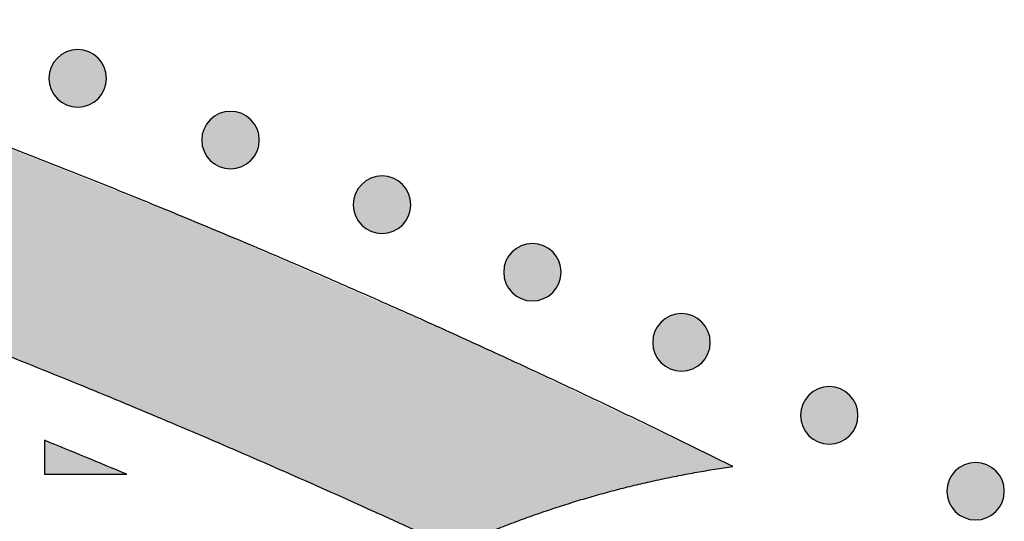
# Model space of a CAD drawing. Header units: millimetres. Extents: x -3873 to -97, y 912 to 4165.
# Tile 402 of 725: x -3133 to -3072, y 1936 to 1967. Entities that reach past the tile are written whole.
import ezdxf

# ---------------------------------------------------------------- set-up
doc = ezdxf.new("R2010")
doc.units = ezdxf.units.MM
doc.layers.add('pattern', color=7, linetype='Continuous', true_color=0x000000)

msp = doc.modelspace()

# ---------------------------------------------------------------- hatches: boundary and pattern name
at = {"layer": 'pattern'}
for points in [[(-3155.394, 1967.139), (-3154.694, 1966.285), (-3154.015, 1965.41), (-3153.359, 1964.515), (-3152.726, 1963.601), (-3152.117, 1962.669), (-3151.533, 1961.719), (-3150.974, 1960.754), (-3150.442, 1959.772), (-3149.936, 1958.777), (-3149.457, 1957.769), (-3149.006, 1956.749), (-3148.583, 1955.718), (-3148.189, 1954.677), (-3147.823, 1953.628), (-3147.487, 1952.571), (-3147.18, 1951.509), (-3136.852, 1947.593), (-3126.607, 1943.46), (-3116.451, 1939.113), (-3106.391, 1934.554), (-3105.363, 1935.01), (-3104.326, 1935.447), (-3103.281, 1935.866), (-3102.227, 1936.267), (-3101.166, 1936.649), (-3100.097, 1937.012), (-3099.022, 1937.356), (-3097.94, 1937.68), (-3096.853, 1937.985), (-3095.761, 1938.27), (-3094.664, 1938.536), (-3093.563, 1938.781), (-3092.458, 1939.007), (-3091.351, 1939.212), (-3090.241, 1939.398), (-3089.129, 1939.563), (-3105.336, 1947.281), (-3121.801, 1954.458), (-3138.496, 1961.08)], [(-3130.789, 1964.774), (-3130.76, 1964.802), (-3130.731, 1964.829), (-3130.701, 1964.856), (-3130.671, 1964.882), (-3130.639, 1964.908), (-3130.607, 1964.933), (-3130.573, 1964.958), (-3130.539, 1964.982), (-3130.504, 1965.005), (-3130.468, 1965.028), (-3130.432, 1965.05), (-3130.395, 1965.071), (-3130.357, 1965.091), (-3130.318, 1965.111), (-3130.278, 1965.13), (-3130.238, 1965.148), (-3130.198, 1965.165), (-3130.156, 1965.181), (-3130.114, 1965.196), (-3130.072, 1965.21), (-3130.029, 1965.223), (-3129.985, 1965.235), (-3129.941, 1965.246), (-3129.897, 1965.256), (-3129.852, 1965.264), (-3129.807, 1965.272), (-3129.762, 1965.278), (-3129.717, 1965.284), (-3129.671, 1965.288), (-3129.625, 1965.291), (-3129.579, 1965.292), (-3129.533, 1965.293), (-3129.488, 1965.292), (-3129.442, 1965.29), (-3129.396, 1965.287), (-3129.35, 1965.283), (-3129.305, 1965.278), (-3129.26, 1965.271), (-3129.215, 1965.264), (-3129.17, 1965.255), (-3129.126, 1965.245), (-3129.082, 1965.234), (-3129.038, 1965.222), (-3128.995, 1965.209), (-3128.953, 1965.195), (-3128.911, 1965.18), (-3128.87, 1965.163), (-3128.829, 1965.146), (-3128.789, 1965.128), (-3128.749, 1965.109), (-3128.711, 1965.09), (-3128.673, 1965.069), (-3128.635, 1965.048), (-3128.599, 1965.026), (-3128.563, 1965.003), (-3128.528, 1964.98), (-3128.494, 1964.956), (-3128.461, 1964.931), (-3128.429, 1964.906), (-3128.397, 1964.88), (-3128.366, 1964.854), (-3128.336, 1964.827), (-3128.307, 1964.8), (-3128.279, 1964.772), (-3128.252, 1964.744), (-3128.225, 1964.715), (-3128.198, 1964.685), (-3128.172, 1964.654), (-3128.146, 1964.623), (-3128.121, 1964.59), (-3128.096, 1964.557), (-3128.072, 1964.523), (-3128.049, 1964.488), (-3128.026, 1964.452), (-3128.004, 1964.415), (-3127.983, 1964.378), (-3127.962, 1964.34), (-3127.943, 1964.301), (-3127.924, 1964.262), (-3127.906, 1964.222), (-3127.889, 1964.181), (-3127.873, 1964.14), (-3127.858, 1964.098), (-3127.844, 1964.055), (-3127.831, 1964.012), (-3127.819, 1963.969), (-3127.808, 1963.925), (-3127.798, 1963.881), (-3127.789, 1963.836), (-3127.782, 1963.791), (-3127.775, 1963.746), (-3127.77, 1963.7), (-3127.766, 1963.655), (-3127.763, 1963.609), (-3127.761, 1963.563), (-3127.761, 1963.517), (-3127.761, 1963.471), (-3127.763, 1963.425), (-3127.766, 1963.379), (-3127.77, 1963.334), (-3127.776, 1963.288), (-3127.782, 1963.243), (-3127.79, 1963.198), (-3127.799, 1963.153), (-3127.809, 1963.109), (-3127.82, 1963.065), (-3127.832, 1963.022), (-3127.845, 1962.979), (-3127.859, 1962.936), (-3127.874, 1962.894), (-3127.89, 1962.853), (-3127.907, 1962.812), (-3127.925, 1962.772), (-3127.944, 1962.733), (-3127.964, 1962.694), (-3127.985, 1962.656), (-3128.006, 1962.619), (-3128.028, 1962.582), (-3128.051, 1962.547), (-3128.074, 1962.512), (-3128.098, 1962.478), (-3128.123, 1962.445), (-3128.148, 1962.412), (-3128.174, 1962.381), (-3128.2, 1962.35), (-3128.227, 1962.32), (-3128.254, 1962.291), (-3128.282, 1962.263), (-3128.31, 1962.235), (-3128.339, 1962.208), (-3128.369, 1962.181), (-3128.4, 1962.155), (-3128.431, 1962.13), (-3128.464, 1962.104), (-3128.497, 1962.08), (-3128.531, 1962.056), (-3128.566, 1962.032), (-3128.602, 1962.01), (-3128.638, 1961.988), (-3128.676, 1961.966), (-3128.714, 1961.946), (-3128.752, 1961.926), (-3128.792, 1961.907), (-3128.832, 1961.89), (-3128.873, 1961.873), (-3128.914, 1961.857), (-3128.956, 1961.841), (-3128.999, 1961.827), (-3129.042, 1961.814), (-3129.085, 1961.802), (-3129.129, 1961.791), (-3129.173, 1961.782), (-3129.218, 1961.773), (-3129.263, 1961.765), (-3129.308, 1961.759), (-3129.354, 1961.754), (-3129.399, 1961.75), (-3129.445, 1961.747), (-3129.491, 1961.745), (-3129.537, 1961.744), (-3129.583, 1961.745), (-3129.629, 1961.747), (-3129.674, 1961.75), (-3129.72, 1961.754), (-3129.766, 1961.759), (-3129.811, 1961.766), (-3129.856, 1961.774), (-3129.9, 1961.782), (-3129.945, 1961.792), (-3129.989, 1961.803), (-3130.032, 1961.815), (-3130.075, 1961.828), (-3130.117, 1961.843), (-3130.159, 1961.858), (-3130.201, 1961.874), (-3130.241, 1961.891), (-3130.281, 1961.909), (-3130.321, 1961.928), (-3130.36, 1961.947), (-3130.398, 1961.968), (-3130.435, 1961.989), (-3130.471, 1962.011), (-3130.507, 1962.034), (-3130.542, 1962.058), (-3130.576, 1962.082), (-3130.609, 1962.106), (-3130.642, 1962.132), (-3130.673, 1962.157), (-3130.704, 1962.184), (-3130.734, 1962.21), (-3130.763, 1962.238), (-3130.791, 1962.265), (-3130.818, 1962.293), (-3130.846, 1962.322), (-3130.872, 1962.352), (-3130.898, 1962.383), (-3130.924, 1962.415), (-3130.949, 1962.447), (-3130.974, 1962.481), (-3130.998, 1962.515), (-3131.021, 1962.55), (-3131.044, 1962.585), (-3131.066, 1962.622), (-3131.087, 1962.659), (-3131.108, 1962.697), (-3131.127, 1962.736), (-3131.146, 1962.775), (-3131.164, 1962.815), (-3131.181, 1962.856), (-3131.197, 1962.898), (-3131.212, 1962.94), (-3131.226, 1962.982), (-3131.239, 1963.025), (-3131.251, 1963.068), (-3131.262, 1963.112), (-3131.272, 1963.157), (-3131.281, 1963.201), (-3131.288, 1963.246), (-3131.295, 1963.292), (-3131.3, 1963.337), (-3131.304, 1963.383), (-3131.307, 1963.429), (-3131.309, 1963.474), (-3131.309, 1963.52), (-3131.309, 1963.566), (-3131.307, 1963.612), (-3131.304, 1963.658), (-3131.3, 1963.704), (-3131.294, 1963.749), (-3131.288, 1963.794), (-3131.28, 1963.839), (-3131.271, 1963.884), (-3131.262, 1963.928), (-3131.251, 1963.972), (-3131.238, 1964.015), (-3131.225, 1964.058), (-3131.211, 1964.101), (-3131.196, 1964.143), (-3131.18, 1964.184), (-3131.163, 1964.225), (-3131.145, 1964.265), (-3131.126, 1964.304), (-3131.106, 1964.343), (-3131.086, 1964.381), (-3131.064, 1964.418), (-3131.042, 1964.455), (-3131.02, 1964.491), (-3130.996, 1964.525), (-3130.972, 1964.559), (-3130.947, 1964.593), (-3130.922, 1964.625), (-3130.896, 1964.657), (-3130.87, 1964.687), (-3130.843, 1964.717), (-3130.816, 1964.746)], [(-3121.367, 1960.963), (-3121.339, 1960.99), (-3121.31, 1961.017), (-3121.28, 1961.044), (-3121.249, 1961.07), (-3121.217, 1961.096), (-3121.185, 1961.121), (-3121.152, 1961.146), (-3121.117, 1961.17), (-3121.083, 1961.193), (-3121.047, 1961.216), (-3121.01, 1961.238), (-3120.973, 1961.259), (-3120.935, 1961.28), (-3120.896, 1961.299), (-3120.857, 1961.318), (-3120.817, 1961.336), (-3120.776, 1961.353), (-3120.735, 1961.369), (-3120.693, 1961.384), (-3120.65, 1961.398), (-3120.607, 1961.411), (-3120.564, 1961.423), (-3120.52, 1961.434), (-3120.475, 1961.444), (-3120.431, 1961.453), (-3120.386, 1961.46), (-3120.34, 1961.467), (-3120.295, 1961.472), (-3120.249, 1961.476), (-3120.204, 1961.479), (-3120.158, 1961.481), (-3120.112, 1961.481), (-3120.066, 1961.481), (-3120.02, 1961.479), (-3119.974, 1961.476), (-3119.929, 1961.471), (-3119.883, 1961.466), (-3119.838, 1961.46), (-3119.793, 1961.452), (-3119.748, 1961.443), (-3119.704, 1961.433), (-3119.66, 1961.422), (-3119.617, 1961.41), (-3119.574, 1961.397), (-3119.531, 1961.383), (-3119.489, 1961.368), (-3119.448, 1961.352), (-3119.407, 1961.335), (-3119.367, 1961.317), (-3119.328, 1961.298), (-3119.289, 1961.278), (-3119.251, 1961.257), (-3119.214, 1961.236), (-3119.177, 1961.214), (-3119.142, 1961.191), (-3119.107, 1961.168), (-3119.073, 1961.144), (-3119.039, 1961.119), (-3119.007, 1961.094), (-3118.975, 1961.068), (-3118.945, 1961.042), (-3118.915, 1961.015), (-3118.886, 1960.988), (-3118.858, 1960.96), (-3118.83, 1960.932), (-3118.803, 1960.903), (-3118.776, 1960.873), (-3118.75, 1960.842), (-3118.724, 1960.811), (-3118.699, 1960.778), (-3118.675, 1960.745), (-3118.651, 1960.711), (-3118.627, 1960.676), (-3118.604, 1960.64), (-3118.582, 1960.604), (-3118.561, 1960.566), (-3118.541, 1960.528), (-3118.521, 1960.49), (-3118.502, 1960.45), (-3118.484, 1960.41), (-3118.467, 1960.369), (-3118.451, 1960.328), (-3118.436, 1960.286), (-3118.422, 1960.243), (-3118.409, 1960.2), (-3118.397, 1960.157), (-3118.386, 1960.113), (-3118.376, 1960.069), (-3118.368, 1960.024), (-3118.36, 1959.979), (-3118.354, 1959.934), (-3118.348, 1959.888), (-3118.344, 1959.843), (-3118.341, 1959.797), (-3118.34, 1959.751), (-3118.339, 1959.705), (-3118.34, 1959.659), (-3118.342, 1959.613), (-3118.345, 1959.568), (-3118.349, 1959.522), (-3118.354, 1959.476), (-3118.361, 1959.431), (-3118.368, 1959.386), (-3118.377, 1959.342), (-3118.387, 1959.297), (-3118.398, 1959.253), (-3118.41, 1959.21), (-3118.423, 1959.167), (-3118.437, 1959.125), (-3118.453, 1959.083), (-3118.469, 1959.041), (-3118.486, 1959.001), (-3118.504, 1958.96), (-3118.523, 1958.921), (-3118.542, 1958.882), (-3118.563, 1958.844), (-3118.584, 1958.807), (-3118.606, 1958.771), (-3118.629, 1958.735), (-3118.652, 1958.7), (-3118.677, 1958.666), (-3118.701, 1958.633), (-3118.726, 1958.6), (-3118.752, 1958.569), (-3118.779, 1958.538), (-3118.805, 1958.508), (-3118.832, 1958.479), (-3118.86, 1958.451), (-3118.888, 1958.423), (-3118.917, 1958.396), (-3118.947, 1958.37), (-3118.978, 1958.343), (-3119.01, 1958.318), (-3119.042, 1958.293), (-3119.075, 1958.268), (-3119.109, 1958.244), (-3119.144, 1958.221), (-3119.18, 1958.198), (-3119.217, 1958.176), (-3119.254, 1958.155), (-3119.292, 1958.134), (-3119.331, 1958.114), (-3119.37, 1958.096), (-3119.41, 1958.078), (-3119.451, 1958.061), (-3119.492, 1958.045), (-3119.534, 1958.03), (-3119.577, 1958.016), (-3119.62, 1958.003), (-3119.663, 1957.991), (-3119.707, 1957.98), (-3119.752, 1957.97), (-3119.796, 1957.961), (-3119.841, 1957.954), (-3119.886, 1957.947), (-3119.932, 1957.942), (-3119.978, 1957.938), (-3120.023, 1957.935), (-3120.069, 1957.933), (-3120.115, 1957.933), (-3120.161, 1957.933), (-3120.207, 1957.935), (-3120.253, 1957.938), (-3120.298, 1957.942), (-3120.344, 1957.948), (-3120.389, 1957.954), (-3120.434, 1957.962), (-3120.479, 1957.971), (-3120.523, 1957.98), (-3120.567, 1957.991), (-3120.61, 1958.004), (-3120.653, 1958.017), (-3120.696, 1958.031), (-3120.738, 1958.046), (-3120.779, 1958.062), (-3120.82, 1958.079), (-3120.86, 1958.097), (-3120.899, 1958.116), (-3120.938, 1958.136), (-3120.976, 1958.156), (-3121.013, 1958.178), (-3121.05, 1958.2), (-3121.085, 1958.222), (-3121.12, 1958.246), (-3121.154, 1958.27), (-3121.188, 1958.295), (-3121.22, 1958.32), (-3121.252, 1958.346), (-3121.282, 1958.372), (-3121.312, 1958.399), (-3121.341, 1958.426), (-3121.369, 1958.453), (-3121.397, 1958.482), (-3121.424, 1958.511), (-3121.451, 1958.541), (-3121.477, 1958.571), (-3121.503, 1958.603), (-3121.528, 1958.635), (-3121.552, 1958.669), (-3121.576, 1958.703), (-3121.6, 1958.738), (-3121.622, 1958.774), (-3121.644, 1958.81), (-3121.666, 1958.847), (-3121.686, 1958.885), (-3121.706, 1958.924), (-3121.725, 1958.964), (-3121.742, 1959.004), (-3121.759, 1959.044), (-3121.776, 1959.086), (-3121.791, 1959.128), (-3121.805, 1959.17), (-3121.818, 1959.213), (-3121.83, 1959.257), (-3121.841, 1959.301), (-3121.85, 1959.345), (-3121.859, 1959.39), (-3121.867, 1959.435), (-3121.873, 1959.48), (-3121.878, 1959.525), (-3121.883, 1959.571), (-3121.885, 1959.617), (-3121.887, 1959.663), (-3121.888, 1959.709), (-3121.887, 1959.754), (-3121.885, 1959.8), (-3121.882, 1959.846), (-3121.878, 1959.892), (-3121.873, 1959.937), (-3121.866, 1959.982), (-3121.859, 1960.027), (-3121.85, 1960.072), (-3121.84, 1960.116), (-3121.829, 1960.16), (-3121.817, 1960.204), (-3121.804, 1960.247), (-3121.79, 1960.289), (-3121.774, 1960.331), (-3121.758, 1960.372), (-3121.741, 1960.413), (-3121.723, 1960.453), (-3121.704, 1960.493), (-3121.685, 1960.531), (-3121.664, 1960.569), (-3121.643, 1960.607), (-3121.621, 1960.643), (-3121.598, 1960.679), (-3121.574, 1960.714), (-3121.55, 1960.748), (-3121.526, 1960.781), (-3121.5, 1960.813), (-3121.475, 1960.845), (-3121.448, 1960.876), (-3121.422, 1960.906), (-3121.394, 1960.935)], [(-3112.018, 1956.975), (-3111.99, 1957.003), (-3111.961, 1957.03), (-3111.931, 1957.057), (-3111.9, 1957.083), (-3111.869, 1957.109), (-3111.836, 1957.134), (-3111.803, 1957.158), (-3111.769, 1957.182), (-3111.734, 1957.206), (-3111.698, 1957.229), (-3111.662, 1957.251), (-3111.624, 1957.272), (-3111.586, 1957.292), (-3111.547, 1957.312), (-3111.508, 1957.331), (-3111.468, 1957.349), (-3111.427, 1957.366), (-3111.386, 1957.382), (-3111.344, 1957.397), (-3111.301, 1957.411), (-3111.258, 1957.424), (-3111.215, 1957.436), (-3111.171, 1957.447), (-3111.127, 1957.457), (-3111.082, 1957.465), (-3111.037, 1957.473), (-3110.992, 1957.479), (-3110.946, 1957.485), (-3110.901, 1957.489), (-3110.855, 1957.492), (-3110.809, 1957.493), (-3110.763, 1957.494), (-3110.717, 1957.493), (-3110.671, 1957.491), (-3110.625, 1957.488), (-3110.58, 1957.484), (-3110.534, 1957.479), (-3110.489, 1957.472), (-3110.444, 1957.465), (-3110.399, 1957.456), (-3110.355, 1957.446), (-3110.311, 1957.435), (-3110.268, 1957.423), (-3110.225, 1957.41), (-3110.182, 1957.396), (-3110.141, 1957.38), (-3110.099, 1957.364), (-3110.058, 1957.347), (-3110.018, 1957.329), (-3109.979, 1957.31), (-3109.94, 1957.291), (-3109.902, 1957.27), (-3109.865, 1957.249), (-3109.829, 1957.227), (-3109.793, 1957.204), (-3109.758, 1957.181), (-3109.724, 1957.156), (-3109.691, 1957.132), (-3109.658, 1957.107), (-3109.627, 1957.081), (-3109.596, 1957.054), (-3109.566, 1957.028), (-3109.537, 1957.001), (-3109.509, 1956.973), (-3109.481, 1956.945), (-3109.454, 1956.916), (-3109.428, 1956.886), (-3109.401, 1956.855), (-3109.376, 1956.823), (-3109.35, 1956.791), (-3109.326, 1956.758), (-3109.302, 1956.724), (-3109.278, 1956.689), (-3109.256, 1956.653), (-3109.234, 1956.616), (-3109.212, 1956.579), (-3109.192, 1956.541), (-3109.172, 1956.502), (-3109.154, 1956.463), (-3109.136, 1956.423), (-3109.119, 1956.382), (-3109.103, 1956.341), (-3109.088, 1956.299), (-3109.073, 1956.256), (-3109.06, 1956.213), (-3109.048, 1956.17), (-3109.038, 1956.126), (-3109.028, 1956.081), (-3109.019, 1956.037), (-3109.011, 1955.992), (-3109.005, 1955.947), (-3109, 1955.901), (-3108.996, 1955.855), (-3108.993, 1955.81), (-3108.991, 1955.764), (-3108.99, 1955.718), (-3108.991, 1955.672), (-3108.993, 1955.626), (-3108.996, 1955.58), (-3109, 1955.535), (-3109.005, 1955.489), (-3109.012, 1955.444), (-3109.02, 1955.399), (-3109.028, 1955.354), (-3109.038, 1955.31), (-3109.049, 1955.266), (-3109.061, 1955.223), (-3109.075, 1955.18), (-3109.089, 1955.137), (-3109.104, 1955.095), (-3109.12, 1955.054), (-3109.137, 1955.013), (-3109.155, 1954.973), (-3109.174, 1954.934), (-3109.194, 1954.895), (-3109.214, 1954.857), (-3109.235, 1954.82), (-3109.257, 1954.783), (-3109.28, 1954.748), (-3109.304, 1954.713), (-3109.328, 1954.679), (-3109.352, 1954.645), (-3109.378, 1954.613), (-3109.404, 1954.581), (-3109.43, 1954.551), (-3109.457, 1954.521), (-3109.484, 1954.492), (-3109.511, 1954.464), (-3109.539, 1954.436), (-3109.569, 1954.409), (-3109.598, 1954.382), (-3109.629, 1954.356), (-3109.661, 1954.33), (-3109.693, 1954.305), (-3109.727, 1954.281), (-3109.761, 1954.257), (-3109.796, 1954.233), (-3109.831, 1954.211), (-3109.868, 1954.189), (-3109.905, 1954.167), (-3109.943, 1954.147), (-3109.982, 1954.127), (-3110.021, 1954.108), (-3110.062, 1954.09), (-3110.102, 1954.073), (-3110.144, 1954.057), (-3110.186, 1954.042), (-3110.228, 1954.028), (-3110.271, 1954.015), (-3110.315, 1954.003), (-3110.358, 1953.992), (-3110.403, 1953.983), (-3110.447, 1953.974), (-3110.492, 1953.966), (-3110.538, 1953.96), (-3110.583, 1953.955), (-3110.629, 1953.95), (-3110.675, 1953.947), (-3110.72, 1953.946), (-3110.766, 1953.945), (-3110.812, 1953.946), (-3110.858, 1953.948), (-3110.904, 1953.951), (-3110.95, 1953.955), (-3110.995, 1953.96), (-3111.04, 1953.967), (-3111.085, 1953.974), (-3111.13, 1953.983), (-3111.174, 1953.993), (-3111.218, 1954.004), (-3111.262, 1954.016), (-3111.305, 1954.029), (-3111.347, 1954.043), (-3111.389, 1954.059), (-3111.43, 1954.075), (-3111.471, 1954.092), (-3111.511, 1954.11), (-3111.55, 1954.129), (-3111.589, 1954.148), (-3111.627, 1954.169), (-3111.664, 1954.19), (-3111.701, 1954.212), (-3111.737, 1954.235), (-3111.771, 1954.258), (-3111.806, 1954.283), (-3111.839, 1954.307), (-3111.871, 1954.333), (-3111.903, 1954.358), (-3111.934, 1954.385), (-3111.963, 1954.411), (-3111.992, 1954.439), (-3112.021, 1954.466), (-3112.048, 1954.494), (-3112.075, 1954.523), (-3112.102, 1954.553), (-3112.128, 1954.584), (-3112.154, 1954.616), (-3112.179, 1954.648), (-3112.204, 1954.681), (-3112.228, 1954.716), (-3112.251, 1954.75), (-3112.274, 1954.786), (-3112.296, 1954.823), (-3112.317, 1954.86), (-3112.337, 1954.898), (-3112.357, 1954.937), (-3112.376, 1954.976), (-3112.394, 1955.016), (-3112.411, 1955.057), (-3112.427, 1955.098), (-3112.442, 1955.14), (-3112.456, 1955.183), (-3112.469, 1955.226), (-3112.481, 1955.269), (-3112.492, 1955.313), (-3112.502, 1955.358), (-3112.51, 1955.402), (-3112.518, 1955.447), (-3112.524, 1955.492), (-3112.53, 1955.538), (-3112.534, 1955.584), (-3112.537, 1955.629), (-3112.538, 1955.675), (-3112.539, 1955.721), (-3112.538, 1955.767), (-3112.537, 1955.813), (-3112.534, 1955.859), (-3112.529, 1955.904), (-3112.524, 1955.95), (-3112.517, 1955.995), (-3112.51, 1956.04), (-3112.501, 1956.085), (-3112.491, 1956.129), (-3112.48, 1956.173), (-3112.468, 1956.216), (-3112.455, 1956.259), (-3112.441, 1956.302), (-3112.426, 1956.344), (-3112.409, 1956.385), (-3112.392, 1956.426), (-3112.374, 1956.466), (-3112.356, 1956.505), (-3112.336, 1956.544), (-3112.315, 1956.582), (-3112.294, 1956.619), (-3112.272, 1956.656), (-3112.249, 1956.691), (-3112.226, 1956.726), (-3112.202, 1956.76), (-3112.177, 1956.794), (-3112.152, 1956.826), (-3112.126, 1956.858), (-3112.1, 1956.888), (-3112.073, 1956.918), (-3112.046, 1956.947)], [(-3102.746, 1952.814), (-3102.717, 1952.841), (-3102.688, 1952.869), (-3102.658, 1952.895), (-3102.628, 1952.921), (-3102.596, 1952.947), (-3102.564, 1952.972), (-3102.53, 1952.997), (-3102.496, 1953.021), (-3102.461, 1953.044), (-3102.425, 1953.067), (-3102.389, 1953.089), (-3102.352, 1953.11), (-3102.314, 1953.131), (-3102.275, 1953.15), (-3102.235, 1953.169), (-3102.195, 1953.187), (-3102.155, 1953.204), (-3102.113, 1953.22), (-3102.071, 1953.235), (-3102.029, 1953.249), (-3101.986, 1953.262), (-3101.942, 1953.274), (-3101.898, 1953.285), (-3101.854, 1953.295), (-3101.809, 1953.304), (-3101.764, 1953.311), (-3101.719, 1953.318), (-3101.674, 1953.323), (-3101.628, 1953.327), (-3101.582, 1953.33), (-3101.536, 1953.332), (-3101.49, 1953.332), (-3101.445, 1953.332), (-3101.399, 1953.33), (-3101.353, 1953.327), (-3101.307, 1953.323), (-3101.262, 1953.317), (-3101.217, 1953.311), (-3101.172, 1953.303), (-3101.127, 1953.294), (-3101.083, 1953.284), (-3101.039, 1953.273), (-3100.995, 1953.261), (-3100.952, 1953.248), (-3100.91, 1953.234), (-3100.868, 1953.219), (-3100.827, 1953.203), (-3100.786, 1953.186), (-3100.746, 1953.168), (-3100.706, 1953.149), (-3100.668, 1953.129), (-3100.63, 1953.109), (-3100.592, 1953.087), (-3100.556, 1953.065), (-3100.52, 1953.043), (-3100.485, 1953.019), (-3100.451, 1952.995), (-3100.418, 1952.97), (-3100.386, 1952.945), (-3100.354, 1952.919), (-3100.323, 1952.893), (-3100.293, 1952.866), (-3100.264, 1952.839), (-3100.236, 1952.812), (-3100.209, 1952.783), (-3100.182, 1952.754), (-3100.155, 1952.724), (-3100.129, 1952.694), (-3100.103, 1952.662), (-3100.078, 1952.63), (-3100.053, 1952.596), (-3100.029, 1952.562), (-3100.006, 1952.527), (-3099.983, 1952.491), (-3099.961, 1952.455), (-3099.94, 1952.418), (-3099.919, 1952.38), (-3099.9, 1952.341), (-3099.881, 1952.301), (-3099.863, 1952.261), (-3099.846, 1952.22), (-3099.83, 1952.179), (-3099.815, 1952.137), (-3099.801, 1952.095), (-3099.788, 1952.052), (-3099.776, 1952.008), (-3099.765, 1951.964), (-3099.755, 1951.92), (-3099.746, 1951.875), (-3099.739, 1951.83), (-3099.732, 1951.785), (-3099.727, 1951.74), (-3099.723, 1951.694), (-3099.72, 1951.648), (-3099.718, 1951.602), (-3099.718, 1951.556), (-3099.718, 1951.51), (-3099.72, 1951.465), (-3099.723, 1951.419), (-3099.728, 1951.373), (-3099.733, 1951.328), (-3099.739, 1951.282), (-3099.747, 1951.237), (-3099.756, 1951.193), (-3099.766, 1951.149), (-3099.777, 1951.105), (-3099.789, 1951.061), (-3099.802, 1951.018), (-3099.816, 1950.976), (-3099.831, 1950.934), (-3099.847, 1950.893), (-3099.864, 1950.852), (-3099.882, 1950.812), (-3099.901, 1950.772), (-3099.921, 1950.734), (-3099.942, 1950.696), (-3099.963, 1950.658), (-3099.985, 1950.622), (-3100.008, 1950.586), (-3100.031, 1950.551), (-3100.055, 1950.517), (-3100.08, 1950.484), (-3100.105, 1950.452), (-3100.131, 1950.42), (-3100.157, 1950.389), (-3100.184, 1950.359), (-3100.211, 1950.33), (-3100.239, 1950.302), (-3100.267, 1950.275), (-3100.296, 1950.248), (-3100.326, 1950.221), (-3100.357, 1950.195), (-3100.388, 1950.169), (-3100.421, 1950.144), (-3100.454, 1950.119), (-3100.488, 1950.095), (-3100.523, 1950.072), (-3100.559, 1950.049), (-3100.595, 1950.027), (-3100.633, 1950.006), (-3100.671, 1949.985), (-3100.709, 1949.966), (-3100.749, 1949.947), (-3100.789, 1949.929), (-3100.83, 1949.912), (-3100.871, 1949.896), (-3100.913, 1949.881), (-3100.956, 1949.867), (-3100.999, 1949.854), (-3101.042, 1949.842), (-3101.086, 1949.831), (-3101.13, 1949.821), (-3101.175, 1949.812), (-3101.22, 1949.805), (-3101.265, 1949.798), (-3101.311, 1949.793), (-3101.356, 1949.789), (-3101.402, 1949.786), (-3101.448, 1949.784), (-3101.494, 1949.784), (-3101.54, 1949.784), (-3101.586, 1949.786), (-3101.631, 1949.789), (-3101.677, 1949.793), (-3101.723, 1949.799), (-3101.768, 1949.805), (-3101.813, 1949.813), (-3101.857, 1949.822), (-3101.902, 1949.832), (-3101.946, 1949.843), (-3101.989, 1949.855), (-3102.032, 1949.868), (-3102.074, 1949.882), (-3102.116, 1949.897), (-3102.158, 1949.913), (-3102.198, 1949.93), (-3102.239, 1949.948), (-3102.278, 1949.967), (-3102.317, 1949.987), (-3102.355, 1950.007), (-3102.392, 1950.029), (-3102.428, 1950.051), (-3102.464, 1950.074), (-3102.499, 1950.097), (-3102.533, 1950.121), (-3102.566, 1950.146), (-3102.599, 1950.171), (-3102.63, 1950.197), (-3102.661, 1950.223), (-3102.691, 1950.25), (-3102.72, 1950.277), (-3102.748, 1950.305), (-3102.776, 1950.333), (-3102.803, 1950.362), (-3102.829, 1950.392), (-3102.856, 1950.423), (-3102.881, 1950.454), (-3102.906, 1950.487), (-3102.931, 1950.52), (-3102.955, 1950.554), (-3102.978, 1950.589), (-3103.001, 1950.625), (-3103.023, 1950.661), (-3103.044, 1950.699), (-3103.065, 1950.737), (-3103.085, 1950.775), (-3103.103, 1950.815), (-3103.121, 1950.855), (-3103.138, 1950.896), (-3103.154, 1950.937), (-3103.169, 1950.979), (-3103.183, 1951.021), (-3103.196, 1951.064), (-3103.208, 1951.108), (-3103.219, 1951.152), (-3103.229, 1951.196), (-3103.238, 1951.241), (-3103.245, 1951.286), (-3103.252, 1951.331), (-3103.257, 1951.377), (-3103.261, 1951.422), (-3103.264, 1951.468), (-3103.266, 1951.514), (-3103.266, 1951.56), (-3103.266, 1951.606), (-3103.264, 1951.652), (-3103.261, 1951.697), (-3103.257, 1951.743), (-3103.251, 1951.788), (-3103.245, 1951.834), (-3103.237, 1951.879), (-3103.228, 1951.923), (-3103.219, 1951.968), (-3103.208, 1952.011), (-3103.196, 1952.055), (-3103.182, 1952.098), (-3103.168, 1952.14), (-3103.153, 1952.182), (-3103.137, 1952.224), (-3103.12, 1952.264), (-3103.102, 1952.304), (-3103.083, 1952.344), (-3103.063, 1952.383), (-3103.043, 1952.421), (-3103.021, 1952.458), (-3102.999, 1952.494), (-3102.977, 1952.53), (-3102.953, 1952.565), (-3102.929, 1952.599), (-3102.904, 1952.632), (-3102.879, 1952.665), (-3102.853, 1952.696), (-3102.827, 1952.727), (-3102.8, 1952.757), (-3102.773, 1952.786)], [(-3093.553, 1948.48), (-3093.524, 1948.507), (-3093.495, 1948.534), (-3093.465, 1948.561), (-3093.435, 1948.587), (-3093.403, 1948.613), (-3093.371, 1948.638), (-3093.337, 1948.663), (-3093.303, 1948.687), (-3093.268, 1948.71), (-3093.232, 1948.733), (-3093.196, 1948.755), (-3093.159, 1948.776), (-3093.121, 1948.797), (-3093.082, 1948.816), (-3093.042, 1948.835), (-3093.002, 1948.853), (-3092.961, 1948.87), (-3092.92, 1948.886), (-3092.878, 1948.901), (-3092.836, 1948.915), (-3092.793, 1948.928), (-3092.749, 1948.94), (-3092.705, 1948.951), (-3092.661, 1948.961), (-3092.616, 1948.97), (-3092.571, 1948.977), (-3092.526, 1948.984), (-3092.481, 1948.989), (-3092.435, 1948.993), (-3092.389, 1948.996), (-3092.343, 1948.998), (-3092.297, 1948.998), (-3092.251, 1948.998), (-3092.206, 1948.996), (-3092.16, 1948.993), (-3092.114, 1948.989), (-3092.069, 1948.983), (-3092.023, 1948.977), (-3091.978, 1948.969), (-3091.934, 1948.96), (-3091.89, 1948.95), (-3091.846, 1948.939), (-3091.802, 1948.927), (-3091.759, 1948.914), (-3091.717, 1948.9), (-3091.675, 1948.885), (-3091.634, 1948.869), (-3091.593, 1948.852), (-3091.553, 1948.834), (-3091.513, 1948.815), (-3091.475, 1948.795), (-3091.437, 1948.775), (-3091.399, 1948.753), (-3091.363, 1948.731), (-3091.327, 1948.708), (-3091.292, 1948.685), (-3091.258, 1948.661), (-3091.225, 1948.636), (-3091.193, 1948.611), (-3091.161, 1948.585), (-3091.13, 1948.559), (-3091.1, 1948.532), (-3091.071, 1948.505), (-3091.043, 1948.477), (-3091.016, 1948.449), (-3090.989, 1948.42), (-3090.962, 1948.39), (-3090.936, 1948.359), (-3090.91, 1948.328), (-3090.885, 1948.295), (-3090.86, 1948.262), (-3090.836, 1948.228), (-3090.813, 1948.193), (-3090.79, 1948.157), (-3090.768, 1948.121), (-3090.747, 1948.083), (-3090.726, 1948.045), (-3090.707, 1948.007), (-3090.688, 1947.967), (-3090.67, 1947.927), (-3090.653, 1947.886), (-3090.637, 1947.845), (-3090.622, 1947.803), (-3090.608, 1947.761), (-3090.595, 1947.718), (-3090.583, 1947.674), (-3090.572, 1947.63), (-3090.562, 1947.586), (-3090.553, 1947.541), (-3090.546, 1947.496), (-3090.539, 1947.451), (-3090.534, 1947.406), (-3090.53, 1947.36), (-3090.527, 1947.314), (-3090.525, 1947.268), (-3090.525, 1947.222), (-3090.525, 1947.176), (-3090.527, 1947.13), (-3090.53, 1947.085), (-3090.534, 1947.039), (-3090.54, 1946.994), (-3090.546, 1946.948), (-3090.554, 1946.903), (-3090.563, 1946.859), (-3090.573, 1946.814), (-3090.584, 1946.771), (-3090.596, 1946.727), (-3090.609, 1946.684), (-3090.623, 1946.642), (-3090.638, 1946.6), (-3090.654, 1946.558), (-3090.671, 1946.518), (-3090.689, 1946.478), (-3090.708, 1946.438), (-3090.728, 1946.4), (-3090.748, 1946.362), (-3090.77, 1946.324), (-3090.792, 1946.288), (-3090.815, 1946.252), (-3090.838, 1946.217), (-3090.862, 1946.183), (-3090.887, 1946.15), (-3090.912, 1946.117), (-3090.938, 1946.086), (-3090.964, 1946.055), (-3090.991, 1946.025), (-3091.018, 1945.996), (-3091.046, 1945.968), (-3091.074, 1945.941), (-3091.103, 1945.914), (-3091.133, 1945.887), (-3091.164, 1945.861), (-3091.195, 1945.835), (-3091.228, 1945.81), (-3091.261, 1945.785), (-3091.295, 1945.761), (-3091.33, 1945.738), (-3091.366, 1945.715), (-3091.402, 1945.693), (-3091.44, 1945.672), (-3091.478, 1945.651), (-3091.516, 1945.632), (-3091.556, 1945.613), (-3091.596, 1945.595), (-3091.637, 1945.578), (-3091.678, 1945.562), (-3091.72, 1945.547), (-3091.762, 1945.533), (-3091.805, 1945.52), (-3091.849, 1945.508), (-3091.893, 1945.497), (-3091.937, 1945.487), (-3091.982, 1945.478), (-3092.027, 1945.471), (-3092.072, 1945.464), (-3092.118, 1945.459), (-3092.163, 1945.455), (-3092.209, 1945.452), (-3092.255, 1945.45), (-3092.301, 1945.45), (-3092.347, 1945.45), (-3092.393, 1945.452), (-3092.438, 1945.455), (-3092.484, 1945.459), (-3092.529, 1945.465), (-3092.575, 1945.471), (-3092.62, 1945.479), (-3092.664, 1945.488), (-3092.709, 1945.498), (-3092.752, 1945.509), (-3092.796, 1945.521), (-3092.839, 1945.534), (-3092.881, 1945.548), (-3092.923, 1945.563), (-3092.965, 1945.579), (-3093.005, 1945.596), (-3093.045, 1945.614), (-3093.085, 1945.633), (-3093.124, 1945.653), (-3093.162, 1945.673), (-3093.199, 1945.695), (-3093.235, 1945.717), (-3093.271, 1945.74), (-3093.306, 1945.763), (-3093.34, 1945.787), (-3093.373, 1945.812), (-3093.406, 1945.837), (-3093.437, 1945.863), (-3093.468, 1945.889), (-3093.498, 1945.916), (-3093.527, 1945.943), (-3093.555, 1945.971), (-3093.582, 1945.999), (-3093.61, 1946.028), (-3093.636, 1946.058), (-3093.662, 1946.088), (-3093.688, 1946.12), (-3093.713, 1946.153), (-3093.738, 1946.186), (-3093.762, 1946.22), (-3093.785, 1946.255), (-3093.808, 1946.291), (-3093.83, 1946.327), (-3093.851, 1946.364), (-3093.872, 1946.403), (-3093.891, 1946.441), (-3093.91, 1946.481), (-3093.928, 1946.521), (-3093.945, 1946.562), (-3093.961, 1946.603), (-3093.976, 1946.645), (-3093.99, 1946.687), (-3094.003, 1946.73), (-3094.015, 1946.774), (-3094.026, 1946.818), (-3094.036, 1946.862), (-3094.045, 1946.907), (-3094.052, 1946.952), (-3094.059, 1946.997), (-3094.064, 1947.042), (-3094.068, 1947.088), (-3094.071, 1947.134), (-3094.073, 1947.18), (-3094.073, 1947.226), (-3094.073, 1947.272), (-3094.071, 1947.317), (-3094.068, 1947.363), (-3094.064, 1947.409), (-3094.058, 1947.454), (-3094.052, 1947.5), (-3094.044, 1947.545), (-3094.035, 1947.589), (-3094.025, 1947.633), (-3094.014, 1947.677), (-3094.002, 1947.721), (-3093.989, 1947.764), (-3093.975, 1947.806), (-3093.96, 1947.848), (-3093.944, 1947.89), (-3093.927, 1947.93), (-3093.909, 1947.97), (-3093.89, 1948.01), (-3093.87, 1948.048), (-3093.85, 1948.086), (-3093.828, 1948.124), (-3093.806, 1948.16), (-3093.784, 1948.196), (-3093.76, 1948.231), (-3093.736, 1948.265), (-3093.711, 1948.298), (-3093.686, 1948.331), (-3093.66, 1948.362), (-3093.634, 1948.393), (-3093.607, 1948.423), (-3093.58, 1948.452)], [(-3084.442, 1943.975), (-3084.414, 1944.002), (-3084.385, 1944.029), (-3084.355, 1944.056), (-3084.324, 1944.082), (-3084.293, 1944.108), (-3084.26, 1944.133), (-3084.227, 1944.158), (-3084.193, 1944.182), (-3084.158, 1944.205), (-3084.122, 1944.228), (-3084.085, 1944.25), (-3084.048, 1944.271), (-3084.01, 1944.291), (-3083.971, 1944.311), (-3083.932, 1944.33), (-3083.892, 1944.348), (-3083.851, 1944.365), (-3083.81, 1944.381), (-3083.768, 1944.396), (-3083.725, 1944.41), (-3083.682, 1944.423), (-3083.639, 1944.435), (-3083.595, 1944.446), (-3083.551, 1944.456), (-3083.506, 1944.464), (-3083.461, 1944.472), (-3083.416, 1944.478), (-3083.37, 1944.484), (-3083.325, 1944.488), (-3083.279, 1944.491), (-3083.233, 1944.492), (-3083.187, 1944.493), (-3083.141, 1944.492), (-3083.095, 1944.491), (-3083.049, 1944.488), (-3083.004, 1944.483), (-3082.958, 1944.478), (-3082.913, 1944.471), (-3082.868, 1944.464), (-3082.823, 1944.455), (-3082.779, 1944.445), (-3082.735, 1944.434), (-3082.692, 1944.422), (-3082.649, 1944.409), (-3082.606, 1944.395), (-3082.564, 1944.38), (-3082.523, 1944.363), (-3082.482, 1944.346), (-3082.442, 1944.328), (-3082.403, 1944.31), (-3082.364, 1944.29), (-3082.326, 1944.269), (-3082.289, 1944.248), (-3082.252, 1944.226), (-3082.217, 1944.203), (-3082.182, 1944.18), (-3082.148, 1944.156), (-3082.115, 1944.131), (-3082.082, 1944.106), (-3082.051, 1944.08), (-3082.02, 1944.054), (-3081.99, 1944.027), (-3081.961, 1944), (-3081.933, 1943.972), (-3081.905, 1943.944), (-3081.878, 1943.915), (-3081.851, 1943.885), (-3081.825, 1943.854), (-3081.8, 1943.823), (-3081.774, 1943.79), (-3081.75, 1943.757), (-3081.726, 1943.723), (-3081.702, 1943.688), (-3081.68, 1943.652), (-3081.658, 1943.615), (-3081.636, 1943.578), (-3081.616, 1943.54), (-3081.596, 1943.501), (-3081.577, 1943.462), (-3081.56, 1943.422), (-3081.543, 1943.381), (-3081.527, 1943.34), (-3081.511, 1943.298), (-3081.497, 1943.255), (-3081.484, 1943.212), (-3081.472, 1943.169), (-3081.461, 1943.125), (-3081.452, 1943.081), (-3081.443, 1943.036), (-3081.435, 1942.991), (-3081.429, 1942.946), (-3081.424, 1942.9), (-3081.42, 1942.855), (-3081.417, 1942.809), (-3081.415, 1942.763), (-3081.414, 1942.717), (-3081.415, 1942.671), (-3081.417, 1942.625), (-3081.42, 1942.579), (-3081.424, 1942.534), (-3081.429, 1942.488), (-3081.436, 1942.443), (-3081.444, 1942.398), (-3081.452, 1942.353), (-3081.462, 1942.309), (-3081.473, 1942.265), (-3081.485, 1942.222), (-3081.498, 1942.179), (-3081.513, 1942.136), (-3081.528, 1942.095), (-3081.544, 1942.053), (-3081.561, 1942.012), (-3081.579, 1941.972), (-3081.598, 1941.933), (-3081.617, 1941.894), (-3081.638, 1941.856), (-3081.659, 1941.819), (-3081.681, 1941.783), (-3081.704, 1941.747), (-3081.728, 1941.712), (-3081.752, 1941.678), (-3081.776, 1941.645), (-3081.802, 1941.612), (-3081.827, 1941.581), (-3081.854, 1941.55), (-3081.88, 1941.52), (-3081.908, 1941.491), (-3081.935, 1941.463), (-3081.963, 1941.435), (-3081.992, 1941.408), (-3082.022, 1941.382), (-3082.053, 1941.355), (-3082.085, 1941.33), (-3082.117, 1941.304), (-3082.15, 1941.28), (-3082.185, 1941.256), (-3082.22, 1941.232), (-3082.255, 1941.21), (-3082.292, 1941.188), (-3082.329, 1941.166), (-3082.367, 1941.146), (-3082.406, 1941.126), (-3082.445, 1941.108), (-3082.485, 1941.09), (-3082.526, 1941.073), (-3082.568, 1941.057), (-3082.61, 1941.042), (-3082.652, 1941.027), (-3082.695, 1941.014), (-3082.738, 1941.002), (-3082.782, 1940.992), (-3082.827, 1940.982), (-3082.871, 1940.973), (-3082.916, 1940.965), (-3082.962, 1940.959), (-3083.007, 1940.954), (-3083.053, 1940.95), (-3083.099, 1940.947), (-3083.144, 1940.945), (-3083.19, 1940.944), (-3083.236, 1940.945), (-3083.282, 1940.947), (-3083.328, 1940.95), (-3083.374, 1940.954), (-3083.419, 1940.959), (-3083.464, 1940.966), (-3083.509, 1940.974), (-3083.554, 1940.982), (-3083.598, 1940.992), (-3083.642, 1941.003), (-3083.685, 1941.015), (-3083.728, 1941.029), (-3083.771, 1941.043), (-3083.813, 1941.058), (-3083.854, 1941.074), (-3083.895, 1941.091), (-3083.935, 1941.109), (-3083.974, 1941.128), (-3084.013, 1941.148), (-3084.051, 1941.168), (-3084.088, 1941.189), (-3084.125, 1941.211), (-3084.161, 1941.234), (-3084.195, 1941.258), (-3084.229, 1941.282), (-3084.263, 1941.306), (-3084.295, 1941.332), (-3084.327, 1941.358), (-3084.357, 1941.384), (-3084.387, 1941.411), (-3084.416, 1941.438), (-3084.444, 1941.465), (-3084.472, 1941.493), (-3084.499, 1941.523), (-3084.526, 1941.552), (-3084.552, 1941.583), (-3084.578, 1941.615), (-3084.603, 1941.647), (-3084.628, 1941.681), (-3084.652, 1941.715), (-3084.675, 1941.75), (-3084.698, 1941.785), (-3084.72, 1941.822), (-3084.741, 1941.859), (-3084.761, 1941.897), (-3084.781, 1941.936), (-3084.8, 1941.975), (-3084.818, 1942.016), (-3084.835, 1942.056), (-3084.851, 1942.098), (-3084.866, 1942.14), (-3084.88, 1942.182), (-3084.893, 1942.225), (-3084.905, 1942.269), (-3084.916, 1942.312), (-3084.926, 1942.357), (-3084.934, 1942.401), (-3084.942, 1942.446), (-3084.948, 1942.492), (-3084.954, 1942.537), (-3084.958, 1942.583), (-3084.961, 1942.629), (-3084.962, 1942.674), (-3084.963, 1942.72), (-3084.962, 1942.766), (-3084.96, 1942.812), (-3084.957, 1942.858), (-3084.953, 1942.904), (-3084.948, 1942.949), (-3084.941, 1942.994), (-3084.934, 1943.039), (-3084.925, 1943.084), (-3084.915, 1943.128), (-3084.904, 1943.172), (-3084.892, 1943.216), (-3084.879, 1943.259), (-3084.865, 1943.301), (-3084.85, 1943.343), (-3084.833, 1943.384), (-3084.816, 1943.425), (-3084.798, 1943.465), (-3084.779, 1943.504), (-3084.76, 1943.543), (-3084.739, 1943.581), (-3084.718, 1943.618), (-3084.696, 1943.655), (-3084.673, 1943.691), (-3084.65, 1943.725), (-3084.626, 1943.76), (-3084.601, 1943.793), (-3084.576, 1943.825), (-3084.55, 1943.857), (-3084.524, 1943.888), (-3084.497, 1943.917), (-3084.47, 1943.946)], [(-3131.585, 1941.183), (-3131.587, 1939.091), (-3126.515, 1939.086)], [(-3075.417, 1939.3), (-3075.389, 1939.327), (-3075.36, 1939.354), (-3075.33, 1939.381), (-3075.3, 1939.407), (-3075.268, 1939.433), (-3075.235, 1939.458), (-3075.202, 1939.483), (-3075.168, 1939.507), (-3075.133, 1939.53), (-3075.097, 1939.553), (-3075.061, 1939.575), (-3075.024, 1939.596), (-3074.985, 1939.617), (-3074.947, 1939.636), (-3074.907, 1939.655), (-3074.867, 1939.673), (-3074.826, 1939.69), (-3074.785, 1939.706), (-3074.743, 1939.721), (-3074.701, 1939.735), (-3074.658, 1939.748), (-3074.614, 1939.76), (-3074.57, 1939.771), (-3074.526, 1939.781), (-3074.481, 1939.79), (-3074.436, 1939.797), (-3074.391, 1939.804), (-3074.346, 1939.809), (-3074.3, 1939.813), (-3074.254, 1939.816), (-3074.208, 1939.818), (-3074.162, 1939.818), (-3074.116, 1939.818), (-3074.071, 1939.816), (-3074.025, 1939.813), (-3073.979, 1939.809), (-3073.934, 1939.803), (-3073.888, 1939.797), (-3073.843, 1939.789), (-3073.799, 1939.78), (-3073.755, 1939.77), (-3073.711, 1939.759), (-3073.667, 1939.747), (-3073.624, 1939.734), (-3073.582, 1939.72), (-3073.54, 1939.705), (-3073.498, 1939.689), (-3073.458, 1939.672), (-3073.418, 1939.654), (-3073.378, 1939.635), (-3073.34, 1939.615), (-3073.302, 1939.594), (-3073.264, 1939.573), (-3073.228, 1939.551), (-3073.192, 1939.528), (-3073.157, 1939.505), (-3073.123, 1939.481), (-3073.09, 1939.456), (-3073.057, 1939.431), (-3073.026, 1939.405), (-3072.995, 1939.379), (-3072.965, 1939.352), (-3072.936, 1939.325), (-3072.908, 1939.297), (-3072.881, 1939.269), (-3072.854, 1939.24), (-3072.827, 1939.21), (-3072.801, 1939.179), (-3072.775, 1939.148), (-3072.75, 1939.115), (-3072.725, 1939.082), (-3072.701, 1939.048), (-3072.678, 1939.013), (-3072.655, 1938.977), (-3072.633, 1938.941), (-3072.612, 1938.903), (-3072.591, 1938.865), (-3072.572, 1938.827), (-3072.553, 1938.787), (-3072.535, 1938.747), (-3072.518, 1938.706), (-3072.502, 1938.665), (-3072.487, 1938.623), (-3072.473, 1938.58), (-3072.46, 1938.537), (-3072.448, 1938.494), (-3072.437, 1938.45), (-3072.427, 1938.406), (-3072.418, 1938.361), (-3072.411, 1938.316), (-3072.404, 1938.271), (-3072.399, 1938.225), (-3072.395, 1938.18), (-3072.392, 1938.134), (-3072.39, 1938.088), (-3072.39, 1938.042), (-3072.39, 1937.996), (-3072.392, 1937.95), (-3072.395, 1937.905), (-3072.399, 1937.859), (-3072.405, 1937.813), (-3072.411, 1937.768), (-3072.419, 1937.723), (-3072.428, 1937.679), (-3072.438, 1937.634), (-3072.449, 1937.59), (-3072.461, 1937.547), (-3072.474, 1937.504), (-3072.488, 1937.462), (-3072.503, 1937.42), (-3072.519, 1937.378), (-3072.536, 1937.338), (-3072.554, 1937.298), (-3072.573, 1937.258), (-3072.593, 1937.219), (-3072.613, 1937.181), (-3072.635, 1937.144), (-3072.657, 1937.108), (-3072.68, 1937.072), (-3072.703, 1937.037), (-3072.727, 1937.003), (-3072.752, 1936.97), (-3072.777, 1936.937), (-3072.803, 1936.906), (-3072.829, 1936.875), (-3072.856, 1936.845), (-3072.883, 1936.816), (-3072.911, 1936.788), (-3072.939, 1936.761), (-3072.968, 1936.733), (-3072.998, 1936.707), (-3073.028, 1936.681), (-3073.06, 1936.655), (-3073.093, 1936.63), (-3073.126, 1936.605), (-3073.16, 1936.581), (-3073.195, 1936.558), (-3073.231, 1936.535), (-3073.267, 1936.513), (-3073.305, 1936.492), (-3073.343, 1936.471), (-3073.381, 1936.452), (-3073.421, 1936.433), (-3073.461, 1936.415), (-3073.502, 1936.398), (-3073.543, 1936.382), (-3073.585, 1936.367), (-3073.627, 1936.353), (-3073.67, 1936.34), (-3073.714, 1936.328), (-3073.758, 1936.317), (-3073.802, 1936.307), (-3073.847, 1936.298), (-3073.892, 1936.291), (-3073.937, 1936.284), (-3073.982, 1936.279), (-3074.028, 1936.275), (-3074.074, 1936.272), (-3074.12, 1936.27), (-3074.166, 1936.27), (-3074.212, 1936.27), (-3074.258, 1936.272), (-3074.303, 1936.275), (-3074.349, 1936.279), (-3074.394, 1936.285), (-3074.44, 1936.291), (-3074.485, 1936.299), (-3074.529, 1936.308), (-3074.574, 1936.317), (-3074.617, 1936.328), (-3074.661, 1936.341), (-3074.704, 1936.354), (-3074.746, 1936.368), (-3074.788, 1936.383), (-3074.83, 1936.399), (-3074.87, 1936.416), (-3074.91, 1936.434), (-3074.95, 1936.453), (-3074.988, 1936.473), (-3075.026, 1936.493), (-3075.064, 1936.515), (-3075.1, 1936.537), (-3075.136, 1936.559), (-3075.171, 1936.583), (-3075.205, 1936.607), (-3075.238, 1936.632), (-3075.271, 1936.657), (-3075.302, 1936.683), (-3075.333, 1936.709), (-3075.363, 1936.736), (-3075.392, 1936.763), (-3075.42, 1936.79), (-3075.447, 1936.819), (-3075.474, 1936.848), (-3075.501, 1936.878), (-3075.527, 1936.908), (-3075.553, 1936.94), (-3075.578, 1936.972), (-3075.603, 1937.006), (-3075.627, 1937.04), (-3075.65, 1937.075), (-3075.673, 1937.111), (-3075.695, 1937.147), (-3075.716, 1937.184), (-3075.737, 1937.222), (-3075.756, 1937.261), (-3075.775, 1937.301), (-3075.793, 1937.341), (-3075.81, 1937.381), (-3075.826, 1937.423), (-3075.841, 1937.465), (-3075.855, 1937.507), (-3075.868, 1937.55), (-3075.88, 1937.594), (-3075.891, 1937.638), (-3075.901, 1937.682), (-3075.91, 1937.727), (-3075.917, 1937.772), (-3075.924, 1937.817), (-3075.929, 1937.862), (-3075.933, 1937.908), (-3075.936, 1937.954), (-3075.938, 1938), (-3075.938, 1938.046), (-3075.938, 1938.091), (-3075.936, 1938.137), (-3075.933, 1938.183), (-3075.929, 1938.229), (-3075.923, 1938.274), (-3075.917, 1938.319), (-3075.909, 1938.364), (-3075.9, 1938.409), (-3075.89, 1938.453), (-3075.879, 1938.497), (-3075.867, 1938.541), (-3075.854, 1938.584), (-3075.84, 1938.626), (-3075.825, 1938.668), (-3075.809, 1938.709), (-3075.792, 1938.75), (-3075.774, 1938.79), (-3075.755, 1938.83), (-3075.735, 1938.868), (-3075.715, 1938.906), (-3075.693, 1938.944), (-3075.671, 1938.98), (-3075.648, 1939.016), (-3075.625, 1939.051), (-3075.601, 1939.085), (-3075.576, 1939.118), (-3075.551, 1939.15), (-3075.525, 1939.182), (-3075.499, 1939.213), (-3075.472, 1939.243), (-3075.445, 1939.272)]]:
    msp.add_hatch(color=256, dxfattribs=at).paths.add_polyline_path(points, flags=0)

# ---------------------------------------------------------------- linework, layer by layer
msp.add_lwpolyline([(-3131.585, 1941.183), (-3131.587, 1939.091), (-3126.515, 1939.086)], dxfattribs=at)
at = {"layer": 'pattern', "extrusion": (0, 0, -1)}
for centre in [(3129.535, 1963.519), (3120.113, 1959.707), (3110.765, 1955.72), (3101.492, 1951.558), (3092.299, 1947.224), (3083.189, 1942.719), (3074.164, 1938.044)]:
    msp.add_circle(centre, 1.774, dxfattribs=at)
at = {"layer": 'pattern'}
msp.add_arc((-3328.453, 1457.868), 521.872, 67.23512, 67.83756, dxfattribs=at)
for points, weights in [([(-3089.129, 1939.563), (-3121.34, 1955.567), (-3155.394, 1967.139)], [1, 0.997771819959, 1]), ([(-3147.18, 1951.509), (-3126.429, 1943.889), (-3106.391, 1934.554)], [1, 0.999117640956, 1]), ([(-3106.391, 1934.554), (-3098.122, 1938.308), (-3089.129, 1939.563)], [1, 0.989688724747, 1])]:
    msp.add_rational_spline(points, weights, degree=2, dxfattribs=at)

doc.saveas('drawing.dxf')
